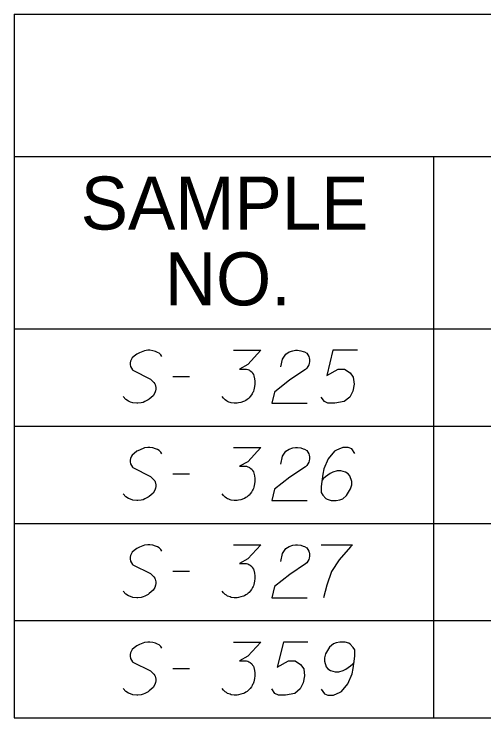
# Model space of a CAD drawing. Extents: x 2074207 to 2076812, y 516372 to 523312.
# Drawn here: x 2076260.6 to 2076303.1, y 516601.5 to 516665.2 of the extents above; entities that cross this region are included whole.
import ezdxf

# ---------------------------------------------------------------- set-up
doc = ezdxf.new("R2010")
doc.units = 0
for name, color, linetype in [('Prop DirtTable_ Soil Test Results - Outline (Major)', 7, 'Continuous'), ('Prop DirtTable_ Soil Test Results - Outline (Minor)', 7, 'Continuous'), ('Prop DirtTable_ Soil Test Results - Tx (Header - Small)', 7, 'Continuous'), ('Prop DirtTable_ Soil Test Results - Tx (Sample Data)', 7, 'Continuous')]:
    doc.layers.add(name, color=color, linetype=linetype)

msp = doc.modelspace()

# ---------------------------------------------------------------- linework, layer by layer
at = {"layer": 'Prop DirtTable_ Soil Test Results - Outline (Major)'}
for p, q in [((2076260.609, 516665.206), (2076260.609, 516636.721)), ((2076260.609, 516665.206), (2076811.903, 516665.206)), ((2076260.609, 516636.721), (2076260.609, 516627.921)), ((2076260.609, 516636.721), (2076811.903, 516636.721)), ((2076260.609, 516636.721), (2076811.903, 516636.721)), ((2076260.609, 516627.921), (2076260.609, 516619.121)), ((2076260.609, 516619.121), (2076260.609, 516610.321)), ((2076260.609, 516610.321), (2076260.609, 516601.521)), ((2076260.609, 516601.521), (2076811.903, 516601.521))]:
    msp.add_line(p, q, dxfattribs=at)
at = {"layer": 'Prop DirtTable_ Soil Test Results - Outline (Minor)'}
for p, q in [((2076260.609, 516652.321), (2076811.903, 516652.321)), ((2076298.545, 516652.321), (2076298.545, 516627.921)), ((2076260.609, 516627.921), (2076811.903, 516627.921)), ((2076260.609, 516627.921), (2076811.903, 516627.921)), ((2076298.546, 516627.921), (2076298.546, 516619.121)), ((2076260.609, 516619.121), (2076811.903, 516619.121)), ((2076260.609, 516619.121), (2076811.903, 516619.121)), ((2076298.546, 516619.121), (2076298.546, 516610.321)), ((2076260.609, 516610.321), (2076811.903, 516610.321)), ((2076260.609, 516610.321), (2076811.903, 516610.321)), ((2076298.546, 516610.321), (2076298.546, 516601.521)), ((2076260.609, 516601.521), (2076811.903, 516601.521))]:
    msp.add_line(p, q, dxfattribs=at)
at = {"layer": 'Prop DirtTable_ Soil Test Results - Tx (Sample Data)'}
for points in [[(2076273.968, 516634.219), (2076273.897, 516634.37), (2076273.721, 516634.522), (2076273.58, 516634.597), (2076273.403, 516634.673), (2076273.157, 516634.748), (2076272.874, 516634.786), (2076272.698, 516634.786), (2076272.416, 516634.748), (2076271.957, 516634.559), (2076271.71, 516634.446), (2076271.463, 516634.257), (2076271.287, 516634.106), (2076271.216, 516633.992), (2076271.146, 516633.803), (2076271.111, 516633.652), (2076271.111, 516633.501), (2076271.146, 516633.312), (2076271.216, 516633.161), (2076271.322, 516633.01), (2076271.358, 516632.972), (2076272.945, 516632.178), (2076273.262, 516631.876), (2076273.333, 516631.763), (2076273.368, 516631.687), (2076273.439, 516631.422), (2076273.439, 516631.271), (2076273.403, 516631.12), (2076273.333, 516630.931), (2076273.192, 516630.666), (2076272.839, 516630.364), (2076272.733, 516630.289), (2076272.451, 516630.137), (2076272.275, 516630.062), (2076272.098, 516630.024), (2076271.816, 516629.986), (2076271.71, 516629.986), (2076271.358, 516630.024), (2076271.146, 516630.1), (2076270.969, 516630.175), (2076270.723, 516630.326), (2076270.476, 516630.591)], [(2076280.459, 516634.786), (2076282.928, 516634.786), (2076281.764, 516633.501), (2076280.988, 516633.085), (2076281.623, 516633.085), (2076281.764, 516633.048), (2076281.834, 516633.01), (2076281.905, 516632.972), (2076281.975, 516632.934), (2076282.117, 516632.821), (2076282.187, 516632.707), (2076282.258, 516632.594), (2076282.293, 516632.481), (2076282.363, 516632.216), (2076282.399, 516631.989), (2076282.399, 516631.876), (2076282.399, 516631.725), (2076282.363, 516631.498), (2076282.328, 516631.347), (2076282.293, 516631.196), (2076282.258, 516631.082), (2076282.222, 516631.007), (2076282.187, 516630.931), (2076282.152, 516630.855), (2076282.081, 516630.742), (2076281.975, 516630.591), (2076281.87, 516630.478), (2076281.799, 516630.402), (2076281.693, 516630.326), (2076281.587, 516630.251), (2076281.446, 516630.175), (2076281.376, 516630.137), (2076281.129, 516630.062), (2076280.917, 516630.024), (2076280.776, 516629.986), (2076280.529, 516629.986), (2076280.247, 516630.024), (2076280.141, 516630.062), (2076280.035, 516630.1), (2076279.929, 516630.137), (2076279.824, 516630.213), (2076279.718, 516630.289), (2076279.541, 516630.44), (2076279.436, 516630.591)], [(2076284.727, 516633.274), (2076284.903, 516633.992), (2076285.186, 516634.446), (2076285.503, 516634.635), (2076285.82, 516634.748), (2076286.067, 516634.786), (2076286.244, 516634.786), (2076286.561, 516634.748), (2076286.773, 516634.673), (2076286.879, 516634.635), (2076287.09, 516634.522), (2076287.196, 516634.37), (2076287.267, 516634.219), (2076287.302, 516634.106), (2076287.337, 516633.955), (2076287.337, 516633.766), (2076287.302, 516633.577), (2076287.267, 516633.463), (2076287.196, 516633.312), (2076287.09, 516633.161), (2076286.985, 516633.048), (2076285.538, 516632.103), (2076284.163, 516631.007), (2076283.916, 516629.986), (2076287.126, 516629.986)], [(2076291.676, 516634.786), (2076289.454, 516634.786), (2076288.889, 516632.518), (2076289.912, 516633.085), (2076290.512, 516633.085), (2076291.006, 516632.745), (2076291.288, 516632.367), (2076291.359, 516631.725), (2076291.253, 516631.082), (2076290.971, 516630.553), (2076290.477, 516630.137), (2076289.63, 516629.986), (2076288.995, 516629.986), (2076288.678, 516630.137), (2076288.396, 516630.553)], [(2076274.956, 516632.405), (2076276.472, 516632.405)], [(2076273.968, 516625.419), (2076273.897, 516625.57), (2076273.721, 516625.722), (2076273.58, 516625.797), (2076273.403, 516625.873), (2076273.157, 516625.948), (2076272.874, 516625.986), (2076272.698, 516625.986), (2076272.416, 516625.948), (2076271.957, 516625.759), (2076271.71, 516625.646), (2076271.463, 516625.457), (2076271.287, 516625.306), (2076271.216, 516625.192), (2076271.146, 516625.003), (2076271.111, 516624.852), (2076271.111, 516624.701), (2076271.146, 516624.512), (2076271.216, 516624.361), (2076271.322, 516624.21), (2076271.358, 516624.172), (2076272.945, 516623.378), (2076273.262, 516623.076), (2076273.333, 516622.963), (2076273.368, 516622.887), (2076273.439, 516622.622), (2076273.439, 516622.471), (2076273.403, 516622.32), (2076273.333, 516622.131), (2076273.192, 516621.866), (2076272.839, 516621.564), (2076272.733, 516621.489), (2076272.451, 516621.337), (2076272.275, 516621.262), (2076272.098, 516621.224), (2076271.816, 516621.186), (2076271.71, 516621.186), (2076271.358, 516621.224), (2076271.146, 516621.3), (2076270.969, 516621.375), (2076270.723, 516621.526), (2076270.476, 516621.791)], [(2076280.459, 516625.986), (2076282.928, 516625.986), (2076281.764, 516624.701), (2076280.988, 516624.285), (2076281.623, 516624.285), (2076281.764, 516624.248), (2076281.834, 516624.21), (2076281.905, 516624.172), (2076281.975, 516624.134), (2076282.117, 516624.021), (2076282.187, 516623.907), (2076282.258, 516623.794), (2076282.293, 516623.681), (2076282.363, 516623.416), (2076282.399, 516623.189), (2076282.399, 516623.076), (2076282.399, 516622.925), (2076282.363, 516622.698), (2076282.328, 516622.547), (2076282.293, 516622.396), (2076282.258, 516622.282), (2076282.222, 516622.207), (2076282.187, 516622.131), (2076282.152, 516622.055), (2076282.081, 516621.942), (2076281.975, 516621.791), (2076281.87, 516621.678), (2076281.799, 516621.602), (2076281.693, 516621.526), (2076281.587, 516621.451), (2076281.446, 516621.375), (2076281.376, 516621.337), (2076281.129, 516621.262), (2076280.917, 516621.224), (2076280.776, 516621.186), (2076280.529, 516621.186), (2076280.247, 516621.224), (2076280.141, 516621.262), (2076280.035, 516621.3), (2076279.929, 516621.337), (2076279.824, 516621.413), (2076279.718, 516621.489), (2076279.541, 516621.64), (2076279.436, 516621.791)], [(2076284.727, 516624.474), (2076284.903, 516625.192), (2076285.186, 516625.646), (2076285.503, 516625.835), (2076285.82, 516625.948), (2076286.067, 516625.986), (2076286.244, 516625.986), (2076286.561, 516625.948), (2076286.773, 516625.873), (2076286.879, 516625.835), (2076287.09, 516625.722), (2076287.196, 516625.57), (2076287.267, 516625.419), (2076287.302, 516625.306), (2076287.337, 516625.155), (2076287.337, 516624.966), (2076287.302, 516624.777), (2076287.267, 516624.663), (2076287.196, 516624.512), (2076287.09, 516624.361), (2076286.985, 516624.248), (2076285.538, 516623.303), (2076284.163, 516622.207), (2076283.916, 516621.186), (2076287.126, 516621.186)], [(2076291.429, 516625.457), (2076291.147, 516625.873), (2076290.83, 516625.986), (2076290.336, 516625.986), (2076289.983, 516625.835), (2076289.771, 516625.759), (2076289.595, 516625.646), (2076289.031, 516624.966), (2076288.643, 516624.059), (2076288.537, 516623.567), (2076288.396, 516622.471), (2076288.396, 516621.904), (2076288.537, 516621.678), (2076288.819, 516621.375), (2076288.925, 516621.3), (2076289.278, 516621.186), (2076289.736, 516621.186), (2076290.089, 516621.262), (2076290.336, 516621.337), (2076290.689, 516621.64), (2076291.041, 516622.244), (2076291.147, 516622.622), (2076291.147, 516622.925), (2076290.971, 516623.416), (2076290.83, 516623.605), (2076290.583, 516623.756), (2076290.159, 516623.87), (2076289.842, 516623.87), (2076289.454, 516623.756), (2076289.207, 516623.643), (2076288.784, 516623.341), (2076288.572, 516623.152), (2076288.466, 516623.038)], [(2076274.956, 516623.605), (2076276.472, 516623.605)], [(2076273.968, 516616.619), (2076273.897, 516616.77), (2076273.721, 516616.922), (2076273.58, 516616.997), (2076273.403, 516617.073), (2076273.157, 516617.148), (2076272.874, 516617.186), (2076272.698, 516617.186), (2076272.416, 516617.148), (2076271.957, 516616.959), (2076271.71, 516616.846), (2076271.463, 516616.657), (2076271.287, 516616.506), (2076271.216, 516616.392), (2076271.146, 516616.203), (2076271.111, 516616.052), (2076271.111, 516615.901), (2076271.146, 516615.712), (2076271.216, 516615.561), (2076271.322, 516615.41), (2076271.358, 516615.372), (2076272.945, 516614.578), (2076273.262, 516614.276), (2076273.333, 516614.163), (2076273.368, 516614.087), (2076273.439, 516613.822), (2076273.439, 516613.671), (2076273.403, 516613.52), (2076273.333, 516613.331), (2076273.192, 516613.066), (2076272.839, 516612.764), (2076272.733, 516612.689), (2076272.451, 516612.537), (2076272.275, 516612.462), (2076272.098, 516612.424), (2076271.816, 516612.386), (2076271.71, 516612.386), (2076271.358, 516612.424), (2076271.146, 516612.5), (2076270.969, 516612.575), (2076270.723, 516612.726), (2076270.476, 516612.991)], [(2076280.459, 516617.186), (2076282.928, 516617.186), (2076281.764, 516615.901), (2076280.988, 516615.485), (2076281.623, 516615.485), (2076281.764, 516615.448), (2076281.834, 516615.41), (2076281.905, 516615.372), (2076281.975, 516615.334), (2076282.117, 516615.221), (2076282.187, 516615.107), (2076282.258, 516614.994), (2076282.293, 516614.881), (2076282.363, 516614.616), (2076282.399, 516614.389), (2076282.399, 516614.276), (2076282.399, 516614.125), (2076282.363, 516613.898), (2076282.328, 516613.747), (2076282.293, 516613.596), (2076282.258, 516613.482), (2076282.222, 516613.407), (2076282.187, 516613.331), (2076282.152, 516613.255), (2076282.081, 516613.142), (2076281.975, 516612.991), (2076281.87, 516612.878), (2076281.799, 516612.802), (2076281.693, 516612.726), (2076281.587, 516612.651), (2076281.446, 516612.575), (2076281.376, 516612.537), (2076281.129, 516612.462), (2076280.917, 516612.424), (2076280.776, 516612.386), (2076280.529, 516612.386), (2076280.247, 516612.424), (2076280.141, 516612.462), (2076280.035, 516612.5), (2076279.929, 516612.537), (2076279.824, 516612.613), (2076279.718, 516612.689), (2076279.541, 516612.84), (2076279.436, 516612.991)], [(2076284.727, 516615.674), (2076284.903, 516616.392), (2076285.186, 516616.846), (2076285.503, 516617.035), (2076285.82, 516617.148), (2076286.067, 516617.186), (2076286.244, 516617.186), (2076286.561, 516617.148), (2076286.773, 516617.073), (2076286.879, 516617.035), (2076287.09, 516616.922), (2076287.196, 516616.77), (2076287.267, 516616.619), (2076287.302, 516616.506), (2076287.337, 516616.355), (2076287.337, 516616.166), (2076287.302, 516615.977), (2076287.267, 516615.863), (2076287.196, 516615.712), (2076287.09, 516615.561), (2076286.985, 516615.448), (2076285.538, 516614.503), (2076284.163, 516613.407), (2076283.916, 516612.386), (2076287.126, 516612.386)], [(2076288.396, 516617.186), (2076291.218, 516617.186), (2076291.041, 516616.997), (2076290.018, 516615.826), (2076289.313, 516614.767), (2076288.889, 516613.52), (2076288.607, 516612.386)], [(2076274.956, 516614.805), (2076276.472, 516614.805)], [(2076273.968, 516607.819), (2076273.897, 516607.97), (2076273.721, 516608.122), (2076273.58, 516608.197), (2076273.403, 516608.273), (2076273.157, 516608.348), (2076272.874, 516608.386), (2076272.698, 516608.386), (2076272.416, 516608.348), (2076271.957, 516608.159), (2076271.71, 516608.046), (2076271.463, 516607.857), (2076271.287, 516607.706), (2076271.216, 516607.592), (2076271.146, 516607.403), (2076271.111, 516607.252), (2076271.111, 516607.101), (2076271.146, 516606.912), (2076271.216, 516606.761), (2076271.322, 516606.61), (2076271.358, 516606.572), (2076272.945, 516605.778), (2076273.262, 516605.476), (2076273.333, 516605.363), (2076273.368, 516605.287), (2076273.439, 516605.022), (2076273.439, 516604.871), (2076273.403, 516604.72), (2076273.333, 516604.531), (2076273.192, 516604.266), (2076272.839, 516603.964), (2076272.733, 516603.889), (2076272.451, 516603.737), (2076272.275, 516603.662), (2076272.098, 516603.624), (2076271.816, 516603.586), (2076271.71, 516603.586), (2076271.358, 516603.624), (2076271.146, 516603.7), (2076270.969, 516603.775), (2076270.723, 516603.926), (2076270.476, 516604.191)], [(2076280.459, 516608.386), (2076282.928, 516608.386), (2076281.764, 516607.101), (2076280.988, 516606.685), (2076281.623, 516606.685), (2076281.764, 516606.648), (2076281.834, 516606.61), (2076281.905, 516606.572), (2076281.975, 516606.534), (2076282.117, 516606.421), (2076282.187, 516606.307), (2076282.258, 516606.194), (2076282.293, 516606.081), (2076282.363, 516605.816), (2076282.399, 516605.589), (2076282.399, 516605.476), (2076282.399, 516605.325), (2076282.363, 516605.098), (2076282.328, 516604.947), (2076282.293, 516604.796), (2076282.258, 516604.682), (2076282.222, 516604.607), (2076282.187, 516604.531), (2076282.152, 516604.455), (2076282.081, 516604.342), (2076281.975, 516604.191), (2076281.87, 516604.078), (2076281.799, 516604.002), (2076281.693, 516603.926), (2076281.587, 516603.851), (2076281.446, 516603.775), (2076281.376, 516603.737), (2076281.129, 516603.662), (2076280.917, 516603.624), (2076280.776, 516603.586), (2076280.529, 516603.586), (2076280.247, 516603.624), (2076280.141, 516603.662), (2076280.035, 516603.7), (2076279.929, 516603.737), (2076279.824, 516603.813), (2076279.718, 516603.889), (2076279.541, 516604.04), (2076279.436, 516604.191)], [(2076287.196, 516608.386), (2076284.974, 516608.386), (2076284.409, 516606.118), (2076285.432, 516606.685), (2076286.032, 516606.685), (2076286.526, 516606.345), (2076286.808, 516605.967), (2076286.879, 516605.325), (2076286.773, 516604.682), (2076286.491, 516604.153), (2076285.997, 516603.737), (2076285.15, 516603.586), (2076284.515, 516603.586), (2076284.198, 516603.737), (2076283.916, 516604.153)], [(2076288.396, 516604.115), (2076288.678, 516603.7), (2076288.995, 516603.586), (2076289.489, 516603.586), (2076289.842, 516603.737), (2076290.054, 516603.813), (2076290.23, 516603.926), (2076290.794, 516604.607), (2076291.182, 516605.514), (2076291.288, 516606.005), (2076291.429, 516607.101), (2076291.429, 516607.668), (2076291.288, 516607.895), (2076291.006, 516608.197), (2076290.9, 516608.273), (2076290.547, 516608.386), (2076290.089, 516608.386), (2076289.736, 516608.311), (2076289.489, 516608.235), (2076289.136, 516607.933), (2076288.784, 516607.328), (2076288.678, 516606.95), (2076288.678, 516606.648), (2076288.854, 516606.156), (2076288.995, 516605.967), (2076289.242, 516605.816), (2076289.666, 516605.703), (2076289.983, 516605.703), (2076290.371, 516605.816), (2076290.618, 516605.929), (2076291.041, 516606.232), (2076291.253, 516606.421), (2076291.359, 516606.534)], [(2076274.956, 516606.005), (2076276.472, 516606.005)]]:
    msp.add_lwpolyline(points, dxfattribs=at)

# ---------------------------------------------------------------- texts
at = {"layer": 'Prop DirtTable_ Soil Test Results - Tx (Header - Small)'}
for s, p in [('SAMPLE', (2076266.632, 516645.707)), ('NO.', (2076274.244, 516638.85))]:
    msp.add_text(s, height=4.8, dxfattribs=at).set_placement(p)

doc.saveas('drawing.dxf')
